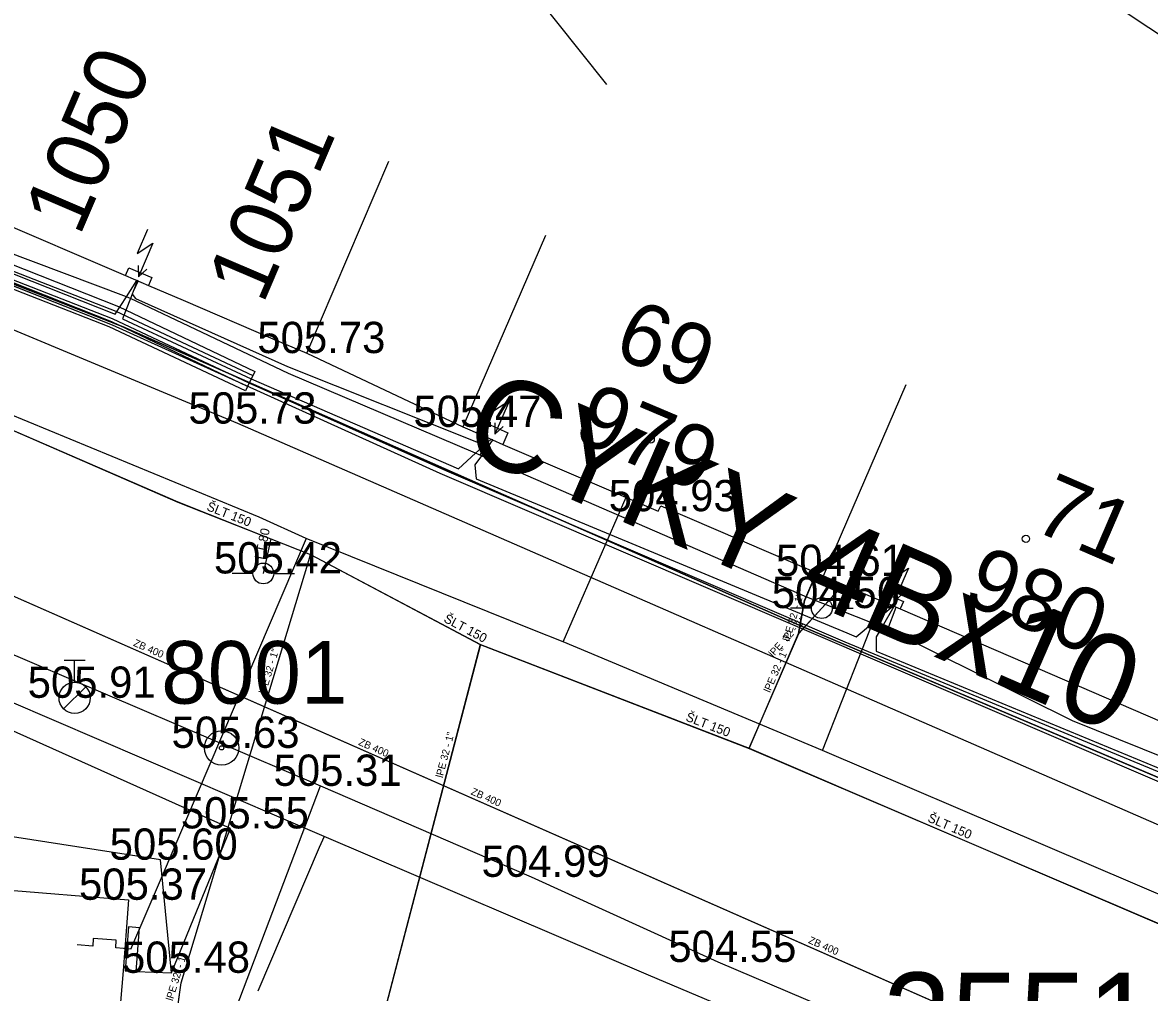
# Model space of a CAD drawing. Extents: x -669642 to -669119, y -1131006 to -1130466.
# Drawn here: x -669281.85 to -669254.85, y -1130526.68 to -1130503.44 of the extents above; entities that cross this region are included whole.
import ezdxf

# ---------------------------------------------------------------- set-up
doc = ezdxf.new("R2010")
doc.units = 0
for name, color, linetype in [('G_Bod_tecka', 7, 'Continuous'), ('G_Bod_vyska', 7, 'Continuous'), ('G_Bodove_pole', 7, 'Continuous'), ('G_Breh_Teren', 7, 'Continuous'), ('G_Budovy-znacky', 7, 'Continuous'), ('G_Budovy_Objekty', 7, 'Continuous'), ('G_Budovy_vstupy', 7, 'Continuous'), ('G_Cisla_orientacni', 7, 'Continuous'), ('G_Cisla_popisna', 7, 'Continuous'), ('G_Plochy_zpevnene', 7, 'Continuous'), ('G_Ploty_vstupy', 7, 'Continuous'), ('G_Site-Rozvadece', 7, 'Continuous'), ('G_Site-vodovod', 7, 'Continuous'), ('G_Z_CHRANICKA-TEPLOVOD_kotovane', 7, 'Continuous'), ('G_Z_ELsilove_podz_kotovane', 7, 'Continuous'), ('G_Z_ELsilove_zrusene', 7, 'Continuous'), ('G_Z_KANAL_podz_kotovane', 7, 'Continuous'), ('G_Z_PLYNY_podz_geodeticky', 7, 'Continuous'), ('G_Z_PLYNY_podz_priblizne', 7, 'Continuous'), ('G_Z_SPOJE_nadz_kotovane', 7, 'Continuous'), ('G_Z_SPOJE_podz_kotovane', 7, 'Continuous'), ('G_Z_SPOJE_podz_zahozene', 7, 'Continuous'), ('G_Z_VODA_podz_kotovane', 7, 'Continuous'), ('Vrstva 10', 7, 'Continuous'), ('Vrstva 11', 7, 'Continuous'), ('Vrstva 17', 7, 'Continuous'), ('Vrstva 25', 7, 'Continuous'), ('Vrstva 26', 7, 'Continuous'), ('Vrstva 3', 7, 'Continuous'), ('Vrstva 4', 7, 'Continuous'), ('Vrstva 6', 7, 'Continuous'), ('Vrstva 7', 7, 'Continuous')]:
    doc.layers.add(name, color=color, linetype=linetype)

msp = doc.modelspace()

# ---------------------------------------------------------------- linework, layer by layer
at = {"layer": 'G_Bod_tecka'}
for p, q in [((-669275.04, -1130511.36), (-669275.04, -1130511.36)), ((-669276.69, -1130513.05), (-669276.69, -1130513.05)), ((-669271.3, -1130513.13), (-669271.3, -1130513.13)), ((-669266.62, -1130515.15), (-669266.62, -1130515.15)), ((-669276.08, -1130516.64), (-669276.08, -1130516.64)), ((-669262.66, -1130516.7), (-669262.66, -1130516.7)), ((-669262.7, -1130517.47), (-669262.7, -1130517.47)), ((-669280.6, -1130519.62), (-669280.6, -1130519.62)), ((-669277.08, -1130520.82), (-669277.08, -1130520.82)), ((-669274.71, -1130521.73), (-669274.71, -1130521.73)), ((-669276.87, -1130522.75), (-669276.87, -1130522.75)), ((-669278.54, -1130523.5), (-669278.54, -1130523.5)), ((-669269.66, -1130523.91), (-669269.66, -1130523.91)), ((-669279.31, -1130524.46), (-669279.31, -1130524.46)), ((-669265.19, -1130525.95), (-669265.19, -1130525.95)), ((-669278.28, -1130526.21), (-669278.28, -1130526.21))]:
    msp.add_line(p, q, dxfattribs=at)
at = {"layer": 'G_Bodove_pole'}
for radius in [0.412, 0.05]:
    msp.add_circle((-669277.08, -1130520.82), radius, dxfattribs=at)
at = {"layer": 'G_Breh_Teren'}
for p, q in [((-669278.54, -1130523.5), (-669286.27, -1130522.31)), ((-669278.28, -1130526.21), (-669278.54, -1130523.5))]:
    msp.add_line(p, q, dxfattribs=at)
at = {"layer": 'G_Budovy-znacky'}
for centre in [(-669266.8, -1130513.43), (-669257.809, -1130515.81)]:
    msp.add_circle(centre, 0.0875, dxfattribs=at)
at = {"layer": 'G_Budovy_Objekty'}
for p, q in [((-669275.04, -1130511.36), (-669273.07, -1130506.76)), ((-669269.32, -1130508.54), (-669271.3, -1130513.13)), ((-669279.94, -1130509.26), (-669279.38, -1130509.5)), ((-669279.38, -1130509.5), (-669278.83, -1130509.74)), ((-669278.83, -1130509.74), (-669278, -1130510.09)), ((-669275.85, -1130511.02), (-669275.04, -1130511.36)), ((-669262.66, -1130516.7), (-669260.68, -1130512.11)), ((-669271.3, -1130513.13), (-669270.84, -1130513.33)), ((-669270.84, -1130513.33), (-669270.34, -1130513.55)), ((-669270.34, -1130513.55), (-669266.62, -1130515.15)), ((-669266.62, -1130515.15), (-669266.56, -1130515.02)), ((-669266.56, -1130515.02), (-669262.66, -1130516.7)), ((-669261.47, -1130517.22), (-669261.19, -1130517.33)), ((-669261.19, -1130517.33), (-669260.82, -1130517.49)), ((-669260.82, -1130517.49), (-669253.7, -1130520.57)), ((-669285.98, -1130523.92), (-669279.31, -1130524.46)), ((-669279.31, -1130524.46), (-669279.36, -1130525.11)), ((-669279.36, -1130525.11), (-669279.44, -1130526.16)), ((-669279.44, -1130526.16), (-669279.7, -1130529.38))]:
    msp.add_line(p, q, dxfattribs=at)
at = {"layer": 'G_Budovy_vstupy'}
for p, q in [((-669282.14, -1130508.32), (-669279.94, -1130509.26)), ((-669278, -1130510.09), (-669275.85, -1130511.02)), ((-669262.66, -1130516.7), (-669261.47, -1130517.22))]:
    msp.add_line(p, q, dxfattribs=at)
at = {"layer": 'G_Plochy_zpevnene'}
for p, q in [((-669250.18, -1130524.61), (-669276.69, -1130513.05)), ((-669290.71, -1130514.9), (-669274.71, -1130521.73)), ((-669276.87, -1130522.75), (-669287.16, -1130518.15)), ((-669277.58, -1130529.28), (-669274.71, -1130521.73)), ((-669274.71, -1130521.73), (-669269.66, -1130523.91)), ((-669278.28, -1130526.21), (-669276.87, -1130522.75)), ((-669279.13, -1130526.18), (-669278.28, -1130526.21))]:
    msp.add_line(p, q, dxfattribs=at)
for points in [[(-669276.69, -1130513.05), (-669282.66, -1130510.56), (-669288.64, -1130508.08), (-669293.16, -1130506.36), (-669297.75, -1130504.84), (-669308.06, -1130501.53), (-669318.37, -1130498.21)], [(-669269.66, -1130523.91), (-669265.19, -1130525.95), (-669247.43, -1130533.51), (-669232.42, -1130539.99), (-669231.15, -1130540.62), (-669229.92, -1130541.38), (-669229.11, -1130542.17), (-669228.56, -1130543.1), (-669228.37, -1130543.93), (-669228.57, -1130545.3), (-669229.37, -1130546.42), (-669230.08, -1130546.86), (-669230.82, -1130547.2), (-669231.97, -1130547.66), (-669233.11, -1130548.11)]]:
    msp.add_lwpolyline(points, dxfattribs=at)
at = {"layer": 'G_Ploty_vstupy'}
msp.add_line((-669275.04, -1130511.36), (-669271.3, -1130513.13), dxfattribs=at)
at = {"layer": 'G_Site-Rozvadece'}
for p, q in [((-669278.856, -1130508.396), (-669279.103, -1130508.971)), ((-669279.103, -1130508.971), (-669278.725, -1130508.725)), ((-669278.725, -1130508.725), (-669279.07, -1130509.529)), ((-669279.38, -1130509.5), (-669279.3, -1130509.32)), ((-669279.3, -1130509.32), (-669278.75, -1130509.55)), ((-669279.075, -1130509.26), (-669279.07, -1130509.529)), ((-669279.07, -1130509.529), (-669278.872, -1130509.347)), ((-669278.75, -1130509.55), (-669278.83, -1130509.74)), ((-669270.314, -1130512.167), (-669270.562, -1130512.742)), ((-669270.562, -1130512.742), (-669270.184, -1130512.497)), ((-669270.184, -1130512.497), (-669270.531, -1130513.3)), ((-669270.84, -1130513.33), (-669270.72, -1130513.05)), ((-669270.72, -1130513.05), (-669270.22, -1130513.27)), ((-669270.535, -1130513.031), (-669270.531, -1130513.3)), ((-669270.531, -1130513.3), (-669270.333, -1130513.119)), ((-669270.22, -1130513.27), (-669270.34, -1130513.55)), ((-669260.754, -1130516.186), (-669261.002, -1130516.761)), ((-669261.002, -1130516.761), (-669260.624, -1130516.516)), ((-669260.624, -1130516.516), (-669260.971, -1130517.319)), ((-669261.19, -1130517.33), (-669261.11, -1130517.15)), ((-669261.11, -1130517.15), (-669260.74, -1130517.31)), ((-669260.975, -1130517.05), (-669260.971, -1130517.319)), ((-669260.971, -1130517.319), (-669260.773, -1130517.138)), ((-669260.74, -1130517.31), (-669260.82, -1130517.49))]:
    msp.add_line(p, q, dxfattribs=at)
msp.add_lwpolyline([(-669279.31, -1130525.11), (-669279.39, -1130526.16), (-669279.13, -1130526.18), (-669279.05, -1130525.13)], close=True, dxfattribs=at)
msp.add_lwpolyline([(-669279.25, -1130525.641), (-669279.617, -1130525.612), (-669279.603, -1130525.429), (-669280.154, -1130525.388), (-669280.168, -1130525.57), (-669280.536, -1130525.543)], dxfattribs=at)
at = {"layer": 'G_Site-vodovod'}
for p, q in [((-669276.33, -1130516.64), (-669276.83, -1130516.64)), ((-669275.83, -1130516.64), (-669275.33, -1130516.64)), ((-669262.95, -1130517.47), (-669263.45, -1130517.47)), ((-669262.45, -1130517.47), (-669261.95, -1130517.47)), ((-669280.85, -1130518.72), (-669280.35, -1130518.72)), ((-669280.6, -1130519.245), (-669280.6, -1130518.72)), ((-669280.865, -1130519.885), (-669280.335, -1130519.355))]:
    msp.add_line(p, q, dxfattribs=at)
for centre, radius in [((-669276.08, -1130516.64), 0.25), ((-669262.7, -1130517.47), 0.25), ((-669280.6, -1130519.62), 0.375)]:
    msp.add_circle(centre, radius, dxfattribs=at)
at = {"layer": 'G_Z_CHRANICKA-TEPLOVOD_kotovane'}
for points in [[(-669291.695, -1130505.639), (-669291.626, -1130505.464), (-669279.55, -1130510.247), (-669276.284, -1130511.799), (-669276.456, -1130512.161), (-669276.458, -1130512.16), (-669279.71, -1130510.613), (-669291.774, -1130505.836)], [(-669291.853, -1130506.006), (-669291.707, -1130505.634), (-669291.695, -1130505.639), (-669279.615, -1130510.359), (-669276.335, -1130511.899), (-669276.458, -1130512.16), (-669276.505, -1130512.261), (-669279.773, -1130510.727)]]:
    msp.add_lwpolyline(points, close=True, dxfattribs=at)
at = {"layer": 'G_Z_ELsilove_podz_kotovane'}
for points in [[(-669300.04, -1130513.88), (-669299.5, -1130513.14), (-669298.19, -1130513.35), (-669297.94, -1130512.3), (-669295.23, -1130504.97), (-669295.11, -1130504.85), (-669291.84, -1130505.9), (-669279.7, -1130510.68), (-669271.85, -1130514.24), (-669254.56, -1130521.66), (-669252.43, -1130522.58), (-669250.36, -1130523.68), (-669244.09, -1130526.27), (-669241.1, -1130527.39), (-669233.07, -1130531.07), (-669229.36, -1130532.49), (-669229.17, -1130533.12), (-669232.4, -1130540.44), (-669233.58, -1130541.27), (-669234.06, -1130541.33), (-669234.92, -1130541.85)], [(-669234.093, -1130541.94), (-669234.061, -1130541.844), (-669232.57, -1130540.5), (-669229.27, -1130533.07), (-669229.19, -1130532.43), (-669229.398, -1130532.324), (-669233.03, -1130530.99), (-669237.49, -1130528.88), (-669241.03, -1130527.33), (-669243.9, -1130526.16), (-669245.2, -1130525.66), (-669250.3, -1130523.57), (-669252.531, -1130522.331), (-669254.52, -1130521.44), (-669262.14, -1130518.29), (-669271.68, -1130514.19), (-669276.42, -1130512.08), (-669279.694, -1130510.543), (-669291.78, -1130505.82)], [(-669291.7, -1130505.65), (-669279.63, -1130510.43), (-669279.361, -1130510.012), (-669279.108, -1130509.619), (-669279.105, -1130509.615), (-669279.095, -1130509.623), (-669279.095, -1130509.624), (-669279.195, -1130509.881), (-669279.222, -1130509.95), (-669279.261, -1130510.053), (-669279.45, -1130510.54), (-669276.37, -1130511.98), (-669271.4, -1130514.13), (-669270.993, -1130513.761), (-669270.777, -1130513.565), (-669270.623, -1130513.425), (-669270.585, -1130513.43), (-669270.856, -1130513.819), (-669271.01, -1130514.04), (-669270.98, -1130514.37), (-669262.103, -1130518.067), (-669261.88, -1130518.16), (-669261.487, -1130517.831), (-669260.989, -1130517.414), (-669260.973, -1130517.43), (-669261.257, -1130517.921), (-669261.397, -1130518.163), (-669261.4, -1130518.5), (-669254.45, -1130521.38)]]:
    msp.add_lwpolyline(points, dxfattribs=at)
at = {"layer": 'G_Z_ELsilove_zrusene'}
for points in [[(-669261.117, -1130517.977), (-669261.257, -1130517.921), (-669261.487, -1130517.831), (-669263.056, -1130517.209), (-669270.765, -1130513.858), (-669270.856, -1130513.819), (-669270.993, -1130513.761), (-669275.473, -1130511.851), (-669277.544, -1130510.868), (-669279.261, -1130510.053), (-669279.299, -1130510.035), (-669279.361, -1130510.012), (-669285.309, -1130507.774), (-669290.901, -1130505.474), (-669297.381, -1130503.206), (-669303.17, -1130501.278), (-669316.068, -1130497.207)], [(-669261.117, -1130517.977), (-669261.257, -1130517.921), (-669261.487, -1130517.831), (-669263.056, -1130517.209), (-669270.765, -1130513.858), (-669270.856, -1130513.819), (-669270.993, -1130513.761), (-669275.473, -1130511.851), (-669277.544, -1130510.868), (-669279.261, -1130510.053), (-669279.299, -1130510.035), (-669279.361, -1130510.012), (-669285.309, -1130507.774), (-669290.901, -1130505.474), (-669297.381, -1130503.206), (-669303.17, -1130501.278), (-669316.068, -1130497.207)], [(-669279.116, -1130509.616), (-669279.108, -1130509.619), (-669279.095, -1130509.624), (-669279.079, -1130509.631), (-669279.195, -1130509.881), (-669279.225, -1130509.946), (-669279.222, -1130509.95), (-669279.139, -1130510.05), (-669275.497, -1130511.684), (-669270.889, -1130513.519), (-669270.812, -1130513.34), (-669270.701, -1130513.388), (-669270.672, -1130513.401)], [(-669279.116, -1130509.616), (-669279.108, -1130509.619), (-669279.095, -1130509.624), (-669279.079, -1130509.631), (-669279.195, -1130509.881), (-669279.225, -1130509.946), (-669279.222, -1130509.95), (-669279.139, -1130510.05), (-669275.497, -1130511.684), (-669270.889, -1130513.519), (-669270.812, -1130513.34), (-669270.701, -1130513.388), (-669270.672, -1130513.401)], [(-669270.881, -1130513.808), (-669270.777, -1130513.565), (-669270.701, -1130513.388), (-669270.701, -1130513.387), (-669270.671, -1130513.4)], [(-669270.881, -1130513.808), (-669270.777, -1130513.565), (-669270.701, -1130513.388), (-669270.701, -1130513.387), (-669270.671, -1130513.4)], [(-669261.117, -1130517.977), (-669260.917, -1130517.451)], [(-669261.117, -1130517.977), (-669260.917, -1130517.451)], [(-669243.73, -1130525.737), (-669243.731, -1130525.736), (-669243.739, -1130525.733), (-669243.775, -1130525.717), (-669243.897, -1130525.661), (-669248.273, -1130523.665), (-669251.968, -1130522.074), (-669252.003, -1130522.06), (-669252.105, -1130522.019), (-669252.216, -1130521.974), (-669256.691, -1130520.169), (-669261.117, -1130517.977)], [(-669243.73, -1130525.737), (-669243.731, -1130525.736), (-669243.739, -1130525.733), (-669243.775, -1130525.717), (-669243.897, -1130525.661), (-669248.273, -1130523.665), (-669251.968, -1130522.074), (-669252.003, -1130522.06), (-669252.105, -1130522.019), (-669252.216, -1130521.974), (-669256.691, -1130520.169), (-669261.117, -1130517.977)]]:
    msp.add_lwpolyline(points, dxfattribs=at)
at = {"layer": 'G_Z_KANAL_podz_kotovane'}
msp.add_lwpolyline([(-669288.53, -1130514.34), (-669285.26, -1130515.78), (-669244.56, -1130533.71), (-669244.2, -1130533.86)], dxfattribs=at)
at = {"layer": 'G_Z_PLYNY_podz_geodeticky'}
for points in [[(-669190.087, -1130543.002), (-669190.98, -1130543.17), (-669191.73, -1130543.13), (-669213.17, -1130542.22), (-669213.46, -1130542.1), (-669233.51, -1130533.49), (-669245.5, -1130528.03), (-669252, -1130525.45), (-669262.68, -1130520.88), (-669268.9, -1130518.28), (-669269.62, -1130517.99), (-669275.05, -1130515.8), (-669276.18, -1130515.29), (-669292.29, -1130508.65), (-669314.07, -1130501.37), (-669320.48, -1130499.22), (-669326.514, -1130497.207)], [(-669275.05, -1130515.8), (-669278.53, -1130523.94), (-669279.26, -1130525.65)], [(-669274.62, -1130522.94), (-669274.74, -1130523.21)], [(-669274.74, -1130523.21), (-669276.21, -1130526.65)]]:
    msp.add_lwpolyline(points, dxfattribs=at)
at = {"layer": 'G_Z_PLYNY_podz_priblizne'}
for points in [[(-669190.087, -1130545.864), (-669191.73, -1130546.09), (-669198.49, -1130546.9), (-669205.1, -1130546.71), (-669219.22, -1130545.27), (-669219.95, -1130545.1), (-669222.09, -1130544.56), (-669226.41, -1130543.53), (-669247.01, -1130534.65), (-669266.85, -1130526.27), (-669274.62, -1130522.94), (-669286.49, -1130517.85), (-669300.05, -1130512.24), (-669313.74, -1130507.98), (-669319.28, -1130506.26), (-669322.11, -1130505.37), (-669344.23, -1130498.5), (-669346.28, -1130497.85), (-669348.275, -1130497.207)], [(-669268.9, -1130518.28), (-669267.39, -1130514.81)], [(-669262.68, -1130520.88), (-669261.27, -1130517.29)]]:
    msp.add_lwpolyline(points, dxfattribs=at)
at = {"layer": 'G_Z_SPOJE_nadz_kotovane'}
for points in [[(-669274.005, -1130497.207), (-669267.86, -1130504.92)], [(-669264.416, -1130497.207), (-669240.51, -1130513.09)]]:
    msp.add_lwpolyline(points, dxfattribs=at)
at = {"layer": 'G_Z_SPOJE_podz_kotovane'}
for points in [[(-669383.17, -1130476.39), (-669375.04, -1130478.97), (-669366.94, -1130481.33), (-669359.05, -1130483.92), (-669351.66, -1130486.33), (-669342.92, -1130488.84), (-669341.55, -1130485.1), (-669340.22, -1130482.26), (-669338.34, -1130482.75), (-669331.32, -1130484.61), (-669331.28, -1130484.97), (-669332.86, -1130491.5), (-669332.29, -1130492.57), (-669306.85, -1130500.67), (-669294.58, -1130504.83), (-669279.44, -1130510.73), (-669263.17, -1130517.91), (-669245.38, -1130525.46), (-669228.34, -1130532.89), (-669215.04, -1130538.76)], [(-669215.04, -1130538.76), (-669228.34, -1130532.89), (-669245.38, -1130525.46), (-669263.17, -1130517.91), (-669279.44, -1130510.73), (-669294.58, -1130504.83), (-669306.85, -1130500.67), (-669317.727, -1130497.207)]]:
    msp.add_lwpolyline(points, dxfattribs=at)
at = {"layer": 'G_Z_SPOJE_podz_zahozene'}
for p, q in [((-669279.44, -1130510.73), (-669294.58, -1130504.83)), ((-669263.17, -1130517.91), (-669279.44, -1130510.73)), ((-669245.38, -1130525.46), (-669263.17, -1130517.91))]:
    msp.add_line(p, q, dxfattribs=at)
at = {"layer": 'G_Z_VODA_podz_kotovane'}
for p, q in [((-669275.9, -1130515.81), (-669276.08, -1130516.64)), ((-669264.44, -1130520.83), (-669263.25, -1130518.08))]:
    msp.add_line(p, q, dxfattribs=at)
for points in [[(-669328.109, -1130497.207), (-669318.48, -1130500.04), (-669314.79, -1130501.37), (-669312.13, -1130502.32), (-669298.73, -1130506.42), (-669296.47, -1130507.35), (-669282.85, -1130512.88), (-669278.13, -1130514.93), (-669275.9, -1130515.81), (-669274.95, -1130516.19), (-669270.88, -1130518.34), (-669264.44, -1130520.83), (-669251.81, -1130526.24), (-669246.14, -1130528.66), (-669234.72, -1130533.38), (-669233.37, -1130533.96), (-669226.92, -1130536.76), (-669226.61, -1130536.89), (-669213.8, -1130543.25), (-669191.01, -1130543.19), (-669190.087, -1130543.046)], [(-669278.47, -1130529.45), (-669278.05, -1130526.45), (-669274.99, -1130516.33), (-669274.95, -1130516.19)], [(-669263.25, -1130518.08), (-669263.11, -1130517.29), (-669262.83, -1130516.63)], [(-669263.25, -1130518.08), (-669262.7, -1130517.47), (-669262.18, -1130516.91)], [(-669270.88, -1130518.34), (-669273.95, -1130530.1), (-669274.21, -1130530.88)]]:
    msp.add_lwpolyline(points, dxfattribs=at)
at = {"layer": 'Vrstva 10'}
msp.add_lwpolyline([(-669288.53, -1130514.34), (-669285.263, -1130515.779), (-669244.555, -1130533.71), (-669244.195, -1130533.864)], dxfattribs=at)
at = {"layer": 'Vrstva 11'}
msp.add_lwpolyline([(-669215.039, -1130538.757), (-669228.34, -1130532.89), (-669245.38, -1130525.46), (-669263.17, -1130517.91), (-669279.44, -1130510.73), (-669294.58, -1130504.83), (-669306.85, -1130500.67), (-669317.727, -1130497.207)], dxfattribs=at)
msp.add_lwpolyline([(-669215.039, -1130538.757), (-669228.34, -1130532.89), (-669245.38, -1130525.46), (-669263.17, -1130517.91), (-669279.44, -1130510.73), (-669294.58, -1130504.83), (-669306.85, -1130500.67), (-669317.727, -1130497.207)], dxfattribs=at)
at = {"layer": 'Vrstva 17'}
for p, q in [((-669291.84, -1130505.9), (-669279.7, -1130510.68)), ((-669279.7, -1130510.68), (-669271.85, -1130514.24)), ((-669271.85, -1130514.24), (-669254.56, -1130521.66))]:
    msp.add_line(p, q, dxfattribs=at)
at = {"layer": 'Vrstva 25'}
for p, q in [((-669275.896, -1130515.81), (-669276.08, -1130516.64)), ((-669264.443, -1130520.831), (-669263.254, -1130518.076))]:
    msp.add_line(p, q, dxfattribs=at)
for points in [[(-669328.123, -1130497.207), (-669318.48, -1130500.043), (-669314.786, -1130501.374), (-669312.126, -1130502.324), (-669298.732, -1130506.424), (-669296.47, -1130507.35), (-669282.847, -1130512.881), (-669278.127, -1130514.927), (-669275.896, -1130515.81), (-669274.947, -1130516.186), (-669270.883, -1130518.342), (-669264.443, -1130520.831), (-669251.807, -1130526.237), (-669246.135, -1130528.663), (-669234.718, -1130533.376), (-669233.369, -1130533.96), (-669226.916, -1130536.757), (-669226.61, -1130536.89), (-669213.804, -1130543.247), (-669191.015, -1130543.195), (-669190.087, -1130543.05)], [(-669263.254, -1130518.076), (-669263.113, -1130517.291), (-669262.827, -1130516.628)], [(-669263.254, -1130518.076), (-669262.7, -1130517.47), (-669262.184, -1130516.906)]]:
    msp.add_lwpolyline(points, dxfattribs=at)
at = {"layer": 'Vrstva 26'}
for points in [[(-669278.473, -1130529.447), (-669278.05, -1130526.45), (-669274.99, -1130516.33), (-669274.947, -1130516.186)], [(-669270.883, -1130518.342), (-669273.952, -1130530.098), (-669274.21, -1130530.877)]]:
    msp.add_lwpolyline(points, dxfattribs=at)
at = {"layer": 'Vrstva 6'}
for p, q in [((-669274.99, -1130516.33), (-669274.99, -1130516.33)), ((-669263.113, -1130517.292), (-669263.113, -1130517.292)), ((-669262.7, -1130517.47), (-669262.7, -1130517.47))]:
    msp.add_line(p, q, dxfattribs=at)
at = {"layer": 'Vrstva 7'}
msp.add_line((-669276.08, -1130516.64), (-669276.08, -1130516.64), dxfattribs=at)

# ---------------------------------------------------------------- texts
at = {"layer": 'G_Bod_vyska'}
for s, p in [('505.73', (-669276.223, -1130511.36)), ('505.73', (-669277.873, -1130513.05)), ('505.47', (-669272.483, -1130513.13)), ('504.93', (-669267.805, -1130515.15)), ('505.42', (-669277.263, -1130516.64)), ('504.61', (-669263.798, -1130516.7)), ('504.56', (-669263.897, -1130517.47)), ('505.91', (-669281.726, -1130519.62)), ('505.63', (-669278.279, -1130520.82)), ('505.31', (-669275.834, -1130521.73)), ('505.55', (-669278.056, -1130522.75)), ('505.60', (-669279.761, -1130523.5)), ('504.99', (-669270.85, -1130523.91)), ('505.37', (-669280.496, -1130524.46)), ('504.55', (-669266.376, -1130525.95)), ('505.48', (-669279.466, -1130526.21))]:
    msp.add_text(s, height=0.75, dxfattribs=at).set_placement(p)
at = {"layer": 'G_Bodove_pole'}
msp.add_text('8001', height=1.5, dxfattribs=at).set_placement((-669278.527, -1130519.76))
at = {"layer": 'G_Cisla_orientacni'}
for s, rotation, p in [('1050', 66.8345, (-669280.483, -1130508.584)), ('1051', 66.8345, (-669276.09, -1130510.214)), ('69', 336.6538, (-669267.749, -1130511.398)), ('71', 336.6395, (-669257.696, -1130515.575))]:
    msp.add_text(s, height=1.5, rotation=rotation, dxfattribs=at).set_placement(p)
at = {"layer": 'G_Cisla_popisna'}
for s, p in [('979', (-669268.701, -1130513.408)), ('980', (-669259.365, -1130517.315))]:
    msp.add_text(s, height=1.5, rotation=337.0527, dxfattribs=at).set_placement(p)
at = {"layer": 'Vrstva 3'}
for s, height, rotation, p in [('CYKY 4Bx10', 2.1939, 336.5772, (-669271.419, -1130513.692)), ('ZB 400', 0.1755, 336.2126, (-669279.208, -1130518.368)), ('ZB 400', 0.1755, 336.2475, (-669273.817, -1130520.742)), ('ZB 400', 0.1755, 336.2312, (-669271.122, -1130521.929)), ('ZB 400', 0.1755, 336.229, (-669263.037, -1130525.49))]:
    msp.add_text(s, height=height, rotation=rotation, dxfattribs=at).set_placement(p)
at = {"layer": 'Vrstva 4'}
for s, height, rotation, p in [('ŠLT 150', 0.2194, 338.393, (-669277.455, -1130515.117)), ('LT 80', 0.2194, 77.5166, (-669276.081, -1130516.317)), ('lPE 32  - 1"', 0.17551, 73.4379, (-669263.473, -1130518.281)), ('ŠLT 150', 0.2194, 332.0371, (-669271.776, -1130517.789)), ('lPE  32 - 1"', 0.17551, 47.6313, (-669263.866, -1130518.656)), ('lPE 32 - 1"', 0.17551, 73.1681, (-669276.026, -1130519.543)), ('lPE 32 - 1"', 0.17551, 66.6955, (-669263.94, -1130519.509)), ('ŠLT 150', 0.2194, 338.8728, (-669265.979, -1130520.162)), ('lPE 32 - 1"', 0.17551, 75.3509, (-669271.784, -1130521.549)), ('ŠLT 150', 0.2194, 336.8372, (-669260.183, -1130522.577)), ('lPE 32  - 1"', 0.17551, 73.0628, (-669278.252, -1130526.894))]:
    msp.add_text(s, height=height, rotation=rotation, dxfattribs=at).set_placement(p)
msp.add_text('2551', height=2.1939, dxfattribs=at).set_placement((-669261.237, -1130528.398))

doc.saveas('drawing.dxf')
